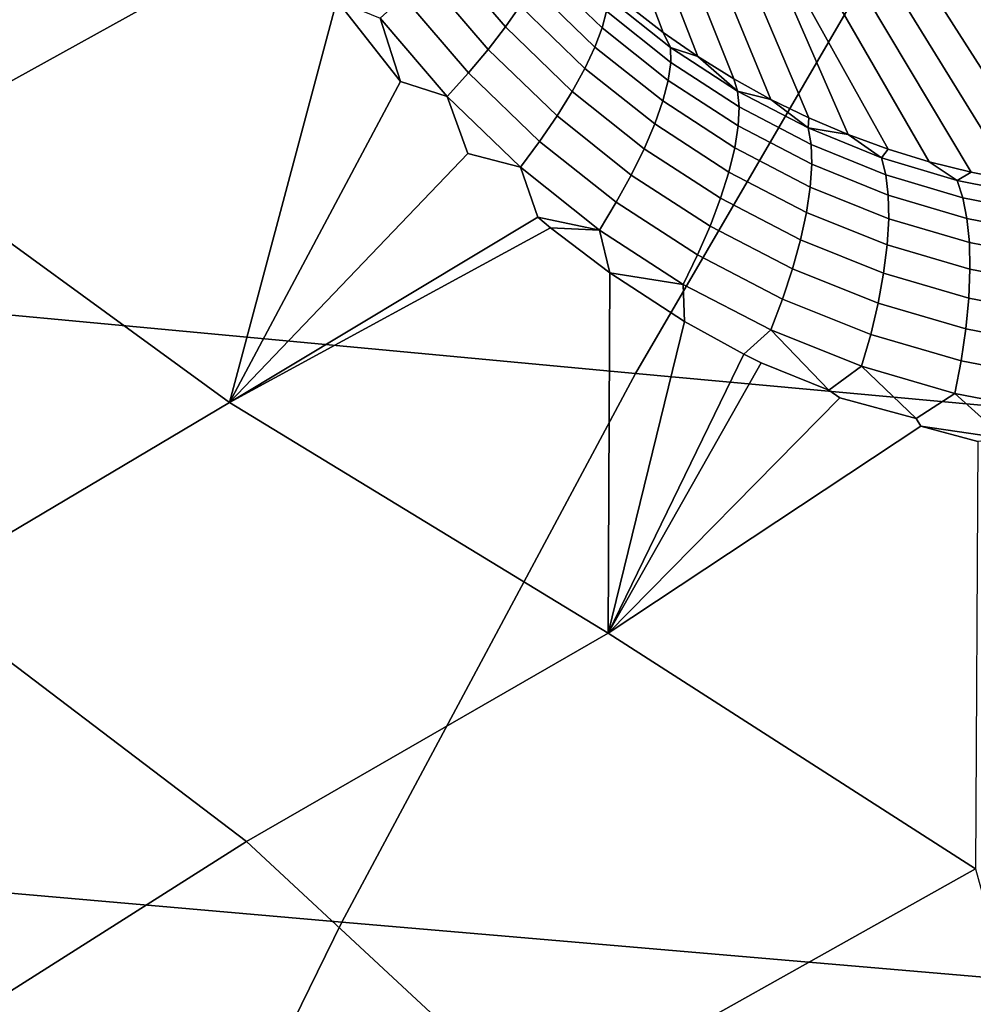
# Model space of a CAD drawing. Header units: metres. Extents: x -240 to 45, y -77 to 27.
# Tile 251 of 656: x -222.08 to -220.96, y 10.1 to 11.26. Entities that reach past the tile are written whole.
import ezdxf

# ---------------------------------------------------------------- set-up
doc = ezdxf.new("R2010")
doc.units = ezdxf.units.M
doc.layers.add('solid_102011X2', color=7, linetype='CONTINUOUS')

msp = doc.modelspace()

# ---------------------------------------------------------------- linework, layer by layer
at = {"layer": 'solid_102011X2'}
for points in [[(-220.990524, 11.476347, 299.57373), (-222.387833, 11.615309, 297.891541), (-222.761871, 10.977359, 298.14447), (-221.357712, 10.846134, 299.827026)], [(-221.364044, 11.278189, 273.474457), (-221.469421, 11.564589, 272.499237), (-221.434586, 11.538003, 272.487122), (-221.324829, 11.247904, 273.459991)], [(-221.324829, 11.247904, 273.459991), (-221.434586, 11.538003, 272.487122), (-221.398346, 11.513443, 272.474762), (-221.284058, 11.219573, 273.444794)], [(-221.284058, 11.219573, 273.444794), (-221.398346, 11.513443, 272.474762), (-221.36084, 11.490983, 272.462219), (-221.241821, 11.1933, 273.428864)], [(-221.778717, 11.390471, 273.821289), (-221.767334, 11.371752, 273.81778), (-222.243668, 11.108235, 273.938812), (-222.472916, 11.511804, 273.995758)], [(-221.241821, 11.1933, 273.428864), (-221.36084, 11.490983, 272.462219), (-221.322174, 11.470686, 272.449554), (-221.198166, 11.169158, 273.412323)], [(-219.58107, 11.3389, 301.243042), (-220.990524, 11.476347, 299.57373), (-221.357712, 10.846134, 299.827026), (-219.941727, 10.716377, 301.496368)], [(-221.198166, 11.169158, 273.412323), (-221.322174, 11.470686, 272.449554), (-221.282455, 11.452614, 272.436768), (-221.153183, 11.147244, 273.395203)], [(-221.153183, 11.147244, 273.395203), (-221.282455, 11.452614, 272.436768), (-221.241791, 11.436818, 272.423889), (-221.106964, 11.127625, 273.377655)], [(-221.011185, 11.095595, 273.341522), (-221.059601, 11.110389, 273.359711), (-221.241791, 11.436818, 272.423889), (-221.200317, 11.423347, 272.41098)], [(-221.059601, 11.110389, 273.359711), (-221.106964, 11.127625, 273.377655), (-221.241791, 11.436818, 272.423889)], [(-221.011185, 11.095595, 273.341522), (-221.200317, 11.423347, 272.41098), (-221.158142, 11.412237, 272.398102), (-220.961868, 11.083319, 273.32309)], [(-220.961868, 11.083319, 273.32309), (-221.158142, 11.412237, 272.398102), (-221.115402, 11.403523, 272.385223), (-220.911728, 11.073596, 273.304626)], [(-220.911728, 11.073596, 273.304626), (-221.115402, 11.403523, 272.385223), (-221.072205, 11.397231, 272.372467), (-220.860916, 11.066487, 273.286163)], [(-220.860916, 11.066487, 273.286163), (-221.072205, 11.397231, 272.372467), (-221.028687, 11.393377, 272.359802), (-220.80957, 11.062011, 273.267853)], [(-220.80957, 11.062011, 273.267853), (-221.028687, 11.393377, 272.359802), (-220.984985, 11.391975, 272.34729), (-220.757812, 11.060201, 273.249756)], [(-220.757812, 11.060201, 273.249756), (-220.984985, 11.391975, 272.34729), (-220.941223, 11.393028, 272.334961), (-220.705811, 11.061052, 273.232025)], [(-221.709747, 11.285596, 273.799316), (-221.83638, 10.811739, 273.806763), (-222.243668, 11.108235, 273.938812), (-221.767334, 11.371752, 273.81778)], [(-221.563522, 11.360909, 273.70285), (-221.493713, 11.279478, 273.67923), (-221.511093, 11.254525, 273.704803), (-221.583054, 11.33853, 273.729248)], [(-221.583054, 11.33853, 273.729248), (-221.511093, 11.254525, 273.704803), (-221.531479, 11.228069, 273.726318), (-221.605713, 11.314759, 273.751617)], [(-221.462341, 11.341117, 273.583008), (-221.391891, 11.273202, 273.558105), (-221.396881, 11.253499, 273.592255), (-221.469116, 11.323157, 273.617798)], [(-221.469116, 11.323157, 273.617798), (-221.396881, 11.253499, 273.592255), (-221.405396, 11.230867, 273.623779), (-221.479645, 11.30249, 273.650055)], [(-221.605713, 11.314759, 273.751617), (-221.531479, 11.228069, 273.726318), (-221.55452, 11.200574, 273.743439), (-221.631073, 11.290013, 273.769592)], [(-221.479645, 11.30249, 273.650055), (-221.405396, 11.230867, 273.623779), (-221.417252, 11.205704, 273.65213), (-221.493713, 11.279478, 273.67923)], [(-221.709747, 11.285596, 273.799316), (-221.634735, 11.19029, 273.773956), (-221.83638, 10.811739, 273.806763)], [(-221.658707, 11.264727, 273.782867), (-221.634735, 11.19029, 273.773956), (-221.709747, 11.285596, 273.799316)], [(-221.631073, 11.290013, 273.769592), (-221.55452, 11.200574, 273.743439), (-221.579788, 11.172522, 273.755798), (-221.658707, 11.264727, 273.782867)], [(-221.390503, 11.289631, 273.521942), (-221.316208, 11.230427, 273.49472), (-221.315994, 11.212744, 273.530304), (-221.391891, 11.273202, 273.558105)], [(-221.316208, 11.230427, 273.49472), (-221.390503, 11.289631, 273.521942), (-221.364044, 11.278189, 273.474457), (-221.324829, 11.247904, 273.459991)], [(-221.493713, 11.279478, 273.67923), (-221.417252, 11.205704, 273.65213), (-221.432266, 11.178451, 273.676849), (-221.511093, 11.254525, 273.704803)], [(-221.391891, 11.273202, 273.558105), (-221.315994, 11.212744, 273.530304), (-221.319077, 11.191556, 273.563782), (-221.396881, 11.253499, 273.592255)], [(-221.658707, 11.264727, 273.782867), (-221.579788, 11.172522, 273.755798), (-221.634735, 11.19029, 273.773956)], [(-221.511093, 11.254525, 273.704803), (-221.432266, 11.178451, 273.676849), (-221.450165, 11.149584, 273.697479), (-221.531479, 11.228069, 273.726318)], [(-221.396881, 11.253499, 273.592255), (-221.319077, 11.191556, 273.563782), (-221.325424, 11.167235, 273.594543), (-221.405396, 11.230867, 273.623779)], [(-221.316208, 11.230427, 273.49472), (-221.324829, 11.247904, 273.459991), (-221.284058, 11.219573, 273.444794)], [(-221.531479, 11.228069, 273.726318), (-221.450165, 11.149584, 273.697479), (-221.470642, 11.119613, 273.713623), (-221.55452, 11.200574, 273.743439)], [(-221.405396, 11.230867, 273.623779), (-221.325424, 11.167235, 273.594543), (-221.33493, 11.140208, 273.622101), (-221.417252, 11.205704, 273.65213)], [(-221.316208, 11.230427, 273.49472), (-221.284058, 11.219573, 273.444794), (-221.237228, 11.178901, 273.465149)], [(-221.316208, 11.230427, 273.49472), (-221.237228, 11.178901, 273.465149), (-221.235336, 11.160207, 273.500153), (-221.315994, 11.212744, 273.530304)], [(-221.315994, 11.212744, 273.530304), (-221.235336, 11.160207, 273.500153), (-221.236435, 11.137802, 273.532928), (-221.319077, 11.191556, 273.563782)], [(-221.237228, 11.178901, 273.465149), (-221.284058, 11.219573, 273.444794), (-221.241821, 11.1933, 273.428864)], [(-221.55452, 11.200574, 273.743439), (-221.470642, 11.119613, 273.713623), (-221.493332, 11.08906, 273.725067), (-221.579788, 11.172522, 273.755798)], [(-221.417252, 11.205704, 273.65213), (-221.33493, 11.140208, 273.622101), (-221.347397, 11.11095, 273.645905), (-221.432266, 11.178451, 273.676849)], [(-221.579788, 11.172522, 273.755798), (-221.555405, 11.105212, 273.746002), (-221.83638, 10.811739, 273.806763), (-221.634735, 11.19029, 273.773956)], [(-221.319077, 11.191556, 273.563782), (-221.236435, 11.137802, 273.532928), (-221.24054, 11.11208, 273.562958), (-221.325424, 11.167235, 273.594543)], [(-221.237228, 11.178901, 273.465149), (-221.241821, 11.1933, 273.428864), (-221.198166, 11.169158, 273.412323)], [(-221.432266, 11.178451, 273.676849), (-221.347397, 11.11095, 273.645905), (-221.362625, 11.079972, 273.665588), (-221.450165, 11.149584, 273.697479)], [(-221.237228, 11.178901, 273.465149), (-221.198166, 11.169158, 273.412323), (-221.15416, 11.135427, 273.433685)], [(-221.237228, 11.178901, 273.465149), (-221.15416, 11.135427, 273.433685), (-221.150589, 11.115962, 273.46814), (-221.235336, 11.160207, 273.500153)], [(-221.579788, 11.172522, 273.755798), (-221.493332, 11.08906, 273.725067), (-221.555405, 11.105212, 273.746002)], [(-221.325424, 11.167235, 273.594543), (-221.24054, 11.11208, 273.562958), (-221.247543, 11.083491, 273.58963), (-221.33493, 11.140208, 273.622101)], [(-221.15416, 11.135427, 273.433685), (-221.198166, 11.169158, 273.412323), (-221.153183, 11.147244, 273.395203)], [(-221.235336, 11.160207, 273.500153), (-221.150589, 11.115962, 273.46814), (-221.149689, 11.092607, 273.500275), (-221.236435, 11.137802, 273.532928)], [(-221.450165, 11.149584, 273.697479), (-221.362625, 11.079972, 273.665588), (-221.380341, 11.047819, 273.680786), (-221.470642, 11.119613, 273.713623)], [(-221.15416, 11.135427, 273.433685), (-221.153183, 11.147244, 273.395203), (-221.106964, 11.127625, 273.377655)], [(-221.33493, 11.140208, 273.622101), (-221.247543, 11.083491, 273.58963), (-221.257339, 11.052537, 273.612549), (-221.347397, 11.11095, 273.645905)], [(-221.236435, 11.137802, 273.532928), (-221.149689, 11.092607, 273.500275), (-221.151474, 11.06577, 273.52951), (-221.24054, 11.11208, 273.562958)], [(-221.15416, 11.135427, 273.433685), (-221.106964, 11.127625, 273.377655), (-221.067703, 11.100251, 273.40094)], [(-221.15416, 11.135427, 273.433685), (-221.067703, 11.100251, 273.40094), (-221.062454, 11.080242, 273.434875), (-221.150589, 11.115962, 273.46814)], [(-221.470642, 11.119613, 273.713623), (-221.380341, 11.047819, 273.680786), (-221.400253, 11.015056, 273.691223), (-221.493332, 11.08906, 273.725067)], [(-221.067703, 11.100251, 273.40094), (-221.106964, 11.127625, 273.377655), (-221.059601, 11.110389, 273.359711)], [(-221.83638, 10.811739, 273.806763), (-222.207932, 10.591478, 273.901031), (-222.243668, 11.108235, 273.938812)], [(-221.347397, 11.11095, 273.645905), (-221.257339, 11.052537, 273.612549), (-221.26976, 11.019762, 273.631256), (-221.362625, 11.079972, 273.665588)], [(-221.24054, 11.11208, 273.562958), (-221.151474, 11.06577, 273.52951), (-221.15593, 11.035923, 273.555359), (-221.247543, 11.083491, 273.58963)], [(-221.150589, 11.115962, 273.46814), (-221.062454, 11.080242, 273.434875), (-221.059555, 11.056191, 273.46637), (-221.149689, 11.092607, 273.500275)], [(-220.978485, 11.073577, 273.367462), (-221.067703, 11.100251, 273.40094), (-221.059601, 11.110389, 273.359711), (-221.011185, 11.095595, 273.341522)], [(-221.493332, 11.08906, 273.725067), (-221.472916, 11.030222, 273.716156), (-221.83638, 10.811739, 273.806763), (-221.555405, 11.105212, 273.746002)], [(-221.067703, 11.100251, 273.40094), (-220.978485, 11.073577, 273.367462), (-220.971634, 11.053229, 273.400909), (-221.062454, 11.080242, 273.434875)], [(-220.978485, 11.073577, 273.367462), (-221.011185, 11.095595, 273.341522), (-220.961868, 11.083319, 273.32309)], [(-221.493332, 11.08906, 273.725067), (-221.400253, 11.015056, 273.691223), (-221.472916, 11.030222, 273.716156)], [(-221.247543, 11.083491, 273.58963), (-221.15593, 11.035923, 273.555359), (-221.162964, 11.00359, 273.577362), (-221.257339, 11.052537, 273.612549)], [(-221.149689, 11.092607, 273.500275), (-221.059555, 11.056191, 273.46637), (-221.059021, 11.028519, 273.494873), (-221.151474, 11.06577, 273.52951)], [(-220.887161, 11.055493, 273.333862), (-220.978485, 11.073577, 273.367462), (-220.961868, 11.083319, 273.32309), (-220.911728, 11.073596, 273.304626)], [(-221.362625, 11.079972, 273.665588), (-221.26976, 11.019762, 273.631256), (-221.284561, 10.98574, 273.645477), (-221.380341, 11.047819, 273.680786)], [(-221.062454, 11.080242, 273.434875), (-220.971634, 11.053229, 273.400909), (-220.966751, 11.028718, 273.431793), (-221.059555, 11.056191, 273.46637)], [(-220.978485, 11.073577, 273.367462), (-220.887161, 11.055493, 273.333862), (-220.878784, 11.034986, 273.366852), (-220.971634, 11.053229, 273.400909)], [(-221.151474, 11.06577, 273.52951), (-221.059021, 11.028519, 273.494873), (-221.060883, 10.997711, 273.519897), (-221.15593, 11.035923, 273.555359)], [(-221.257339, 11.052537, 273.612549), (-221.162964, 11.00359, 273.577362), (-221.172455, 10.969337, 273.595123), (-221.26976, 11.019762, 273.631256)], [(-221.059555, 11.056191, 273.46637), (-220.966751, 11.028718, 273.431793), (-220.963928, 11.000472, 273.459595), (-221.059021, 11.028519, 273.494873)], [(-220.971634, 11.053229, 273.400909), (-220.878784, 11.034986, 273.366852), (-220.871994, 11.010227, 273.397186), (-220.966751, 11.028718, 273.431793)], [(-221.380341, 11.047819, 273.680786), (-221.284561, 10.98574, 273.645477), (-221.301529, 10.951067, 273.654907), (-221.400253, 11.015056, 273.691223)], [(-221.472916, 11.030222, 273.716156), (-221.457718, 11.017692, 273.710602), (-221.83638, 10.811739, 273.806763)], [(-221.400253, 11.015056, 273.691223), (-221.457718, 11.017692, 273.710602), (-221.472916, 11.030222, 273.716156)], [(-221.15593, 11.035923, 273.555359), (-221.060883, 10.997711, 273.519897), (-221.065109, 10.964308, 273.540985), (-221.162964, 11.00359, 273.577362)], [(-221.059021, 11.028519, 273.494873), (-220.963928, 11.000472, 273.459595), (-220.963211, 10.968988, 273.483826), (-221.060883, 10.997711, 273.519897)], [(-220.966751, 11.028718, 273.431793), (-220.871994, 11.010227, 273.397186), (-220.866928, 10.981649, 273.424316), (-220.963928, 11.000472, 273.459595)], [(-221.387711, 10.964532, 273.684814), (-221.389877, 10.539876, 273.635254), (-221.83638, 10.811739, 273.806763), (-221.457718, 11.017692, 273.710602)], [(-221.400253, 11.015056, 273.691223), (-221.387711, 10.964532, 273.684814), (-221.457718, 11.017692, 273.710602)], [(-221.400253, 11.015056, 273.691223), (-221.301529, 10.951067, 273.654907), (-221.387711, 10.964532, 273.684814)], [(-221.26976, 11.019762, 273.631256), (-221.172455, 10.969337, 273.595123), (-221.18425, 10.933764, 273.608337), (-221.284561, 10.98574, 273.645477)], [(-221.162964, 11.00359, 273.577362), (-221.065109, 10.964308, 273.540985), (-221.071625, 10.928896, 273.5578), (-221.172455, 10.969337, 273.595123)], [(-221.060883, 10.997711, 273.519897), (-220.963211, 10.968988, 273.483826), (-220.964615, 10.934817, 273.504059), (-221.065109, 10.964308, 273.540985)], [(-220.963928, 11.000472, 273.459595), (-220.866928, 10.981649, 273.424316), (-220.863647, 10.949754, 273.447784), (-220.963211, 10.968988, 273.483826)], [(-221.284561, 10.98574, 273.645477), (-221.18425, 10.933764, 273.608337), (-221.19812, 10.897498, 273.61676), (-221.301529, 10.951067, 273.654907)], [(-221.357712, 10.846134, 299.827026), (-222.761871, 10.977359, 298.14447), (-223.114441, 10.322694, 298.382874), (-221.703857, 10.199389, 300.065796)], [(-221.172455, 10.969337, 273.595123), (-221.071625, 10.928896, 273.5578), (-221.080292, 10.892097, 273.570007), (-221.18425, 10.933764, 273.608337)], [(-220.963211, 10.968988, 273.483826), (-220.863647, 10.949754, 273.447784), (-220.862228, 10.9151, 273.467163), (-220.964615, 10.934817, 273.504059)], [(-221.387711, 10.964532, 273.684814), (-221.299866, 10.90744, 273.652191), (-221.389877, 10.539876, 273.635254)], [(-221.301529, 10.951067, 273.654907), (-221.299866, 10.90744, 273.652191), (-221.387711, 10.964532, 273.684814)], [(-221.065109, 10.964308, 273.540985), (-220.964615, 10.934817, 273.504059), (-220.968094, 10.89856, 273.519928), (-221.071625, 10.928896, 273.5578)], [(-221.301529, 10.951067, 273.654907), (-221.19812, 10.897498, 273.61676), (-221.229889, 10.868742, 273.62616), (-221.299866, 10.90744, 273.652191)], [(-221.18425, 10.933764, 273.608337), (-221.080292, 10.892097, 273.570007), (-221.091003, 10.854554, 273.577423), (-221.19812, 10.897498, 273.61676)], [(-220.964615, 10.934817, 273.504059), (-220.862228, 10.9151, 273.467163), (-220.862701, 10.878297, 273.482147), (-220.968094, 10.89856, 273.519928)], [(-221.071625, 10.928896, 273.5578), (-220.968094, 10.89856, 273.519928), (-220.973618, 10.86085, 273.531189), (-221.080292, 10.892097, 273.570007)], [(-221.299866, 10.90744, 273.652191), (-221.229889, 10.868742, 273.62616), (-221.389877, 10.539876, 273.635254)], [(-221.19812, 10.897498, 273.61676), (-221.129654, 10.826346, 273.589447), (-221.209473, 10.8585, 273.618591), (-221.229889, 10.868742, 273.62616)], [(-221.19812, 10.897498, 273.61676), (-221.091003, 10.854554, 273.577423), (-221.129654, 10.826346, 273.589447)], [(-220.968094, 10.89856, 273.519928), (-220.862701, 10.878297, 273.482147), (-220.865051, 10.839989, 273.492432), (-220.973618, 10.86085, 273.531189)], [(-221.080292, 10.892097, 273.570007), (-220.973618, 10.86085, 273.531189), (-220.981079, 10.822351, 273.537598), (-221.091003, 10.854554, 273.577423)], [(-221.229889, 10.868742, 273.62616), (-221.209473, 10.8585, 273.618591), (-221.389877, 10.539876, 273.635254)], [(-221.129654, 10.826346, 273.589447), (-221.116516, 10.817435, 273.584137), (-221.389877, 10.539876, 273.635254), (-221.209473, 10.8585, 273.618591)], [(-221.091003, 10.854554, 273.577423), (-221.026733, 10.793177, 273.552124), (-221.116516, 10.817435, 273.584137), (-221.129654, 10.826346, 273.589447)], [(-221.091003, 10.854554, 273.577423), (-220.981079, 10.822351, 273.537598), (-221.026733, 10.793177, 273.552124)], [(-220.973618, 10.86085, 273.531189), (-220.865051, 10.839989, 273.492432), (-220.869217, 10.800849, 273.497864), (-220.981079, 10.822351, 273.537598)], [(-219.941727, 10.716377, 301.496368), (-221.357712, 10.846134, 299.827026), (-221.703857, 10.199389, 300.065796), (-220.281708, 10.077495, 301.735168)], [(-221.026733, 10.793177, 273.552124), (-221.021011, 10.784156, 273.549133), (-221.389877, 10.539876, 273.635254), (-221.116516, 10.817435, 273.584137)], [(-220.981079, 10.822351, 273.537598), (-220.921921, 10.769244, 273.51474), (-221.021011, 10.784156, 273.549133), (-221.026733, 10.793177, 273.552124)], [(-220.981079, 10.822351, 273.537598), (-220.869217, 10.800849, 273.497864), (-220.921921, 10.769244, 273.51474)], [(-222.207932, 10.591478, 273.901031), (-221.83638, 10.811739, 273.806763), (-221.389877, 10.539876, 273.635254), (-221.816376, 10.294376, 273.743164)], [(-221.021011, 10.784156, 273.549133), (-220.954086, 10.765862, 273.524902), (-220.956635, 10.262266, 273.438171), (-221.389877, 10.539876, 273.635254)], [(-220.921921, 10.769244, 273.51474), (-220.954086, 10.765862, 273.524902), (-221.021011, 10.784156, 273.549133)], [(-222.571243, 10.357969, 273.993256), (-222.207932, 10.591478, 273.901031), (-221.816376, 10.294376, 273.743164), (-222.232513, 10.03078, 273.84848)], [(-221.816376, 10.294376, 273.743164), (-221.389877, 10.539876, 273.635254), (-220.956635, 10.262266, 273.438171), (-221.471405, 9.974009, 273.567749)], [(-221.703857, 10.199389, 300.065796), (-223.114441, 10.322694, 298.382874), (-223.445053, 9.652325, 298.606415), (-222.028427, 9.537108, 300.289673)], [(-222.232513, 10.03078, 273.84848), (-221.816376, 10.294376, 273.743164), (-221.471405, 9.974009, 273.567749), (-221.970901, 9.658549, 273.693512)], [(-220.840088, 9.839879, 273.296875), (-221.110947, 9.687369, 273.364441), (-221.471405, 9.974009, 273.567749), (-220.956635, 10.262266, 273.438171)], [(-220.281708, 10.077495, 301.735168), (-221.703857, 10.199389, 300.065796), (-222.028427, 9.537108, 300.289673), (-220.600525, 9.423242, 301.959106)]]:
    msp.add_3dface(points, dxfattribs=at)

doc.saveas('drawing.dxf')
